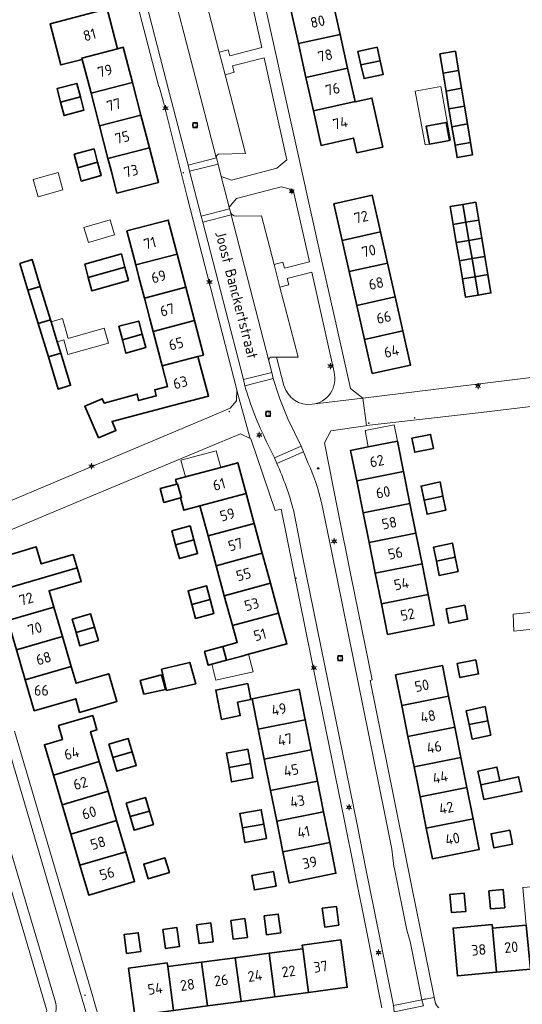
# Model space of a CAD drawing. Header units: metres. Extents: x 140853 to 145288, y 474558 to 480269.
# Tile 272 of 428: x 143892 to 143978, y 478977 to 479144. Entities that reach past the tile are written whole.
import ezdxf
from ezdxf.enums import TextEntityAlignment as Align

# ---------------------------------------------------------------- set-up
doc = ezdxf.new("R2010")
doc.units = ezdxf.units.M
doc.header["$MEASUREMENT"] = 0
for name, color, linetype, lineweight in [('B-WE-GR-BEPLANTING_CULTUUR_HEESTERS-G', 90, 'Continuous', 18), ('B-WE-KL-ET_LS_OV_LICHTMAST-S', 190, 'Continuous', 18), ('B-WE-KL-WATER_BRANDLEIDING_PUT-S', 150, 'Continuous', 18), ('B-WE-OG-BEBOUWING-G', 7, 'Continuous', 35), ('B-WE-OG-BEBOUWING_BIJGEBOUW-G', 7, 'Continuous', 18), ('B-WE-OG-BEBOUWING_HUISNUMMER-T18', 10, 'Continuous', 18), ('B-WE-OG-BEBOUWING_LUIFEL-G', 7, 'Continuous', 18), ('B-WE-OG-BEBOUWING_STRAATNAAM-T18', 10, 'Continuous', 18), ('B-WE-OG-TERREIN_ERF-G', 7, 'Continuous', 18), ('B-WE-RI-GWA_RIOOLPUT-S', 30, 'Continuous', 18), ('B-WE-VH-VERHARDING_BETONSTRAATSTEEN-G', 252, 'Continuous', 18), ('B-WE-VH-VERHARDING_STRAATBAKSTEEN-G', 252, 'Continuous', 18), ('X-XX-XX-ALGEMEEN-S', 7, 'Continuous', 18)]:
    doc.layers.add(name, color=color, linetype=linetype, lineweight=lineweight)
doc.styles.add('NLCS-ISO', font='txt')

# ---------------------------------------------------------------- blocks, each defined once
blk = doc.blocks.new('SIE-WEG_AFVALBAK_TYPE_01')
for radius in [0.25, 0.156]:
    blk.add_circle((0, 0), radius)
blk = doc.blocks.new('B-SIE-WEG_LICHTMAST-SO')
at = {"ltscale": 0.1}
for p, q in [((-1.1, 0.63), (-2.19, 1.27)), ((0, 1.27), (0, 2.53)), ((1.1, 0.63), (2.19, 1.27)), ((-1.1, -0.63), (-2.19, -1.27)), ((0, -1.27), (0, -2.53)), ((1.1, -0.63), (2.19, -1.27))]:
    blk.add_line(p, q, dxfattribs=at)
at = {"flags": 128}
for points in [[(-1.16, 0.5), (1.16, 0.5)], [(-1.16, -0.5), (1.16, -0.5)]]:
    blk.add_lwpolyline(points, dxfattribs=at)
at = {"ltscale": 0.1}
blk.add_circle((0, 0), 1.27, dxfattribs=at)
at = {"style": 'NLCS-ISO'}
blk.add_attdef('TYPE', text='', height=1.8, dxfattribs=at).set_placement((0, 2.53), align=Align.BOTTOM_CENTER)
blk = doc.blocks.new('SRI-PUT_INSPECTIE-SO')
at = {"lineweight": -3, "flags": 128}
blk.add_lwpolyline([(-2, -2), (2, -2), (2, 2), (-2, 2)], close=True, dxfattribs=at)
at = {"lineweight": -3, "ltscale": 1.5}
blk.add_circle((0, 0), 2, dxfattribs=at)
at = {"ltscale": 0.1, "style": 'NLCS-ISO'}
blk.add_text('I', height=2.5, dxfattribs=at).set_placement((0, -0.01), align=Align.MIDDLE_CENTER)
blk = doc.blocks.new('SIE-WEG_STRAATPOT_BRANDKRAAN-SO')
blk.add_ellipse((0, 0), major_axis=(-0.729, 0), ratio=0.685994)
at = {"style": 'NLCS-ISO'}
blk.add_text('BR', height=0.4, dxfattribs=at).set_placement((-0.3, -0.15))

msp = doc.modelspace()

# ---------------------------------------------------------------- linework, layer by layer
at = {"layer": 'B-WE-GR-BEPLANTING_CULTUUR_HEESTERS-G', "ltscale": 0.2, "flags": 128}
for points in [[(143926.287, 479138.515), (143927.797, 479138.92), (143928.084, 479137.867), (143933.495, 479139.279), (143930.077, 479154.584), (143927.637, 479155.819), (143918.921, 479153.576), (143917.568, 479152.459), (143917.98, 479150.852), (143917.996, 479150.792), (143917.996, 479150.792, 0.3321286), (143918.966, 479150.058), (143918.966, 479150.058), (143923.282, 479150.129), (143926.287, 479138.515)], [(143925.794, 479120.614), (143925.811, 479120.548), (143926.08, 479119.528), (143926.606, 479117.437), (143928.389, 479116.801), (143936.068, 479118.822), (143937.717, 479120.232), (143933.876, 479137.556), (143928.525, 479136.158), (143928.795, 479135.092), (143927.291, 479134.681), (143930.726, 479121.325), (143926.161, 479121.193), (143926.161, 479121.193, 0.3929272), (143925.794, 479120.614)], [(143935.579, 479102.472), (143937.083, 479102.898), (143937.373, 479101.834), (143941.584, 479102.927), (143938.844, 479115.167), (143936.789, 479115.648), (143929.194, 479113.651), (143927.964, 479112.187), (143928.042, 479111.925), (143928.169, 479111.43), (143928.169, 479111.43, 0.3425376), (143929.158, 479110.673), (143929.158, 479110.673), (143933.451, 479110.759), (143935.579, 479102.472)], [(143945.751, 479084.248), (143941.956, 479101.205), (143937.819, 479100.113), (143938.087, 479099.062), (143936.563, 479098.663), (143939.638, 479086.793), (143935.999, 479086.755), (143937.26, 479081.934), (143937.26, 479081.934, 0.3702149), (143942.037, 479078.769), (143942.037, 479078.769, 0.453299), (143945.751, 479084.248)]]:
    msp.add_lwpolyline(points, format="xyb", close=True, dxfattribs=at)
at = {"layer": 'B-WE-OG-BEBOUWING-G', "ltscale": 0.2, "flags": 128}
for points in [[(143939.696, 479139.941), (143946.753, 479141.516), (143945.469, 479147.269), (143938.412, 479145.694), (143939.696, 479139.941)], [(143903.044, 479137.259), (143902.986, 479137.491), (143909.062, 479139.07), (143907.318, 479145.82), (143897.646, 479143.321), (143899.452, 479136.331), (143903.044, 479137.259)], [(143946.753, 479141.516), (143939.696, 479139.941), (143940.979, 479134.189), (143948.036, 479135.764), (143946.753, 479141.516)], [(143911.58, 479133.354), (143910.03, 479139.322), (143909.062, 479139.07), (143902.986, 479137.491), (143903.044, 479137.259), (143904.003, 479133.685), (143904.563, 479131.531), (143911.58, 479133.354)], [(143950.269, 479136.326), (143953.555, 479137.035), (143953.042, 479139.339), (143949.761, 479138.608), (143950.269, 479136.326)], [(143966.843, 479135.398), (143966.301, 479138.658), (143963.677, 479138.189), (143964.216, 479134.934), (143966.843, 479135.398)], [(143948.036, 479135.764), (143940.979, 479134.189), (143942.24, 479128.539), (143949.297, 479130.114), (143948.036, 479135.764)], [(143953.555, 479137.035), (143950.269, 479136.326), (143950.839, 479134.021), (143954.068, 479134.731), (143953.555, 479137.035)], [(143966.843, 479135.398), (143964.216, 479134.934), (143964.718, 479131.906), (143967.346, 479132.37), (143966.843, 479135.398)], [(143899.406, 479130.005), (143902.755, 479130.94), (143902.158, 479133.198), (143898.807, 479132.312), (143899.406, 479130.005)], [(143904.563, 479131.531), (143906, 479126), (143913.017, 479127.823), (143911.58, 479133.354), (143904.563, 479131.531)], [(143967.346, 479132.37), (143964.718, 479131.906), (143965.218, 479128.887), (143967.848, 479129.351), (143967.346, 479132.37)], [(143902.755, 479130.94), (143899.406, 479130.005), (143899.994, 479127.743), (143903.353, 479128.682), (143902.755, 479130.94)], [(143949.297, 479130.114), (143942.24, 479128.539), (143943.547, 479122.684), (143949.062, 479123.915), (143949.613, 479121.425), (143954.006, 479122.396), (143952.171, 479130.701), (143949.307, 479130.069), (143949.297, 479130.114)], [(143965.72, 479125.858), (143968.351, 479126.323), (143967.848, 479129.351), (143965.218, 479128.887), (143965.72, 479125.858)], [(143914.454, 479122.291), (143913.017, 479127.823), (143906, 479126), (143907.438, 479120.468), (143914.454, 479122.291)], [(143961.892, 479122.904), (143965.324, 479123.54), (143964.762, 479126.572), (143961.33, 479125.936), (143961.892, 479122.904)], [(143968.351, 479126.323), (143965.72, 479125.858), (143966.243, 479122.704), (143968.873, 479123.18), (143968.351, 479126.323)], [(143907.438, 479120.468), (143908.014, 479118.25), (143908.963, 479114.596), (143915.98, 479116.419), (143914.454, 479122.291), (143907.438, 479120.468)], [(143968.873, 479123.18), (143966.243, 479122.704), (143966.587, 479120.625), (143969.221, 479121.088), (143968.873, 479123.18)], [(143905.673, 479119.822), (143905.076, 479122.081), (143901.725, 479121.194), (143902.325, 479118.887), (143905.673, 479119.822)], [(143905.673, 479119.822), (143902.325, 479118.887), (143902.913, 479116.625), (143906.271, 479117.564), (143905.673, 479119.822)], [(143953.602, 479108.013), (143952.193, 479114.24), (143945.726, 479112.781), (143947.131, 479106.553), (143953.602, 479108.013)], [(143968.078, 479109.636), (143967.562, 479112.664), (143965.422, 479112.3), (143965.938, 479109.272), (143968.078, 479109.636)], [(143970.256, 479110.007), (143969.75, 479113.037), (143967.562, 479112.664), (143968.078, 479109.636), (143970.256, 479110.007)], [(143919.159, 479104.247), (143917.659, 479110.016), (143910.648, 479108.171), (143912.142, 479102.423), (143919.159, 479104.247)], [(143968.078, 479109.636), (143965.938, 479109.272), (143966.461, 479106.196), (143968.601, 479106.56), (143968.078, 479109.636)], [(143970.256, 479110.007), (143968.078, 479109.636), (143968.601, 479106.56), (143970.77, 479106.93), (143970.256, 479110.007)], [(143947.131, 479106.553), (143948.324, 479101.269), (143954.798, 479102.73), (143953.602, 479108.013), (143947.131, 479106.553)], [(143969.126, 479103.474), (143968.601, 479106.56), (143966.461, 479106.196), (143966.987, 479103.11), (143969.126, 479103.474)], [(143968.601, 479106.56), (143969.126, 479103.474), (143971.285, 479103.842), (143970.77, 479106.93), (143968.601, 479106.56)], [(143910.305, 479102.03), (143909.708, 479104.288), (143903.514, 479102.559), (143904.102, 479100.296), (143910.305, 479102.03)], [(143920.62, 479098.624), (143919.159, 479104.247), (143912.142, 479102.423), (143912.68, 479100.355), (143913.604, 479096.8), (143920.62, 479098.624)], [(143895.967, 479098.77), (143894.575, 479103.318), (143892.506, 479102.626), (143893.879, 479098.141), (143895.967, 479098.77)], [(143956.101, 479096.975), (143954.798, 479102.73), (143948.324, 479101.269), (143949.622, 479095.513), (143956.101, 479096.975)], [(143967.51, 479100.035), (143969.65, 479100.399), (143969.126, 479103.474), (143966.987, 479103.11), (143967.51, 479100.035)], [(143971.285, 479103.842), (143969.126, 479103.474), (143969.65, 479100.399), (143971.799, 479100.765), (143971.285, 479103.842)], [(143910.305, 479102.03), (143904.102, 479100.296), (143904.69, 479098.034), (143910.903, 479099.772), (143910.305, 479102.03)], [(143971.799, 479100.765), (143969.65, 479100.399), (143970.178, 479097.294), (143972.318, 479097.658), (143971.799, 479100.765)], [(143969.65, 479100.399), (143967.51, 479100.035), (143968.039, 479096.93), (143970.178, 479097.294), (143969.65, 479100.399)], [(143893.879, 479098.141), (143895.607, 479092.495), (143897.695, 479093.126), (143895.967, 479098.77), (143893.879, 479098.141)], [(143913.604, 479096.8), (143914.528, 479093.244), (143915.075, 479091.141), (143922.091, 479092.965), (143920.62, 479098.624), (143913.604, 479096.8)], [(143957.404, 479091.22), (143956.101, 479096.975), (143949.622, 479095.513), (143950.921, 479089.757), (143957.404, 479091.22)], [(143898.842, 479089.377), (143897.805, 479092.767), (143897.695, 479093.126), (143895.607, 479092.495), (143897.351, 479086.798), (143899.436, 479087.436), (143898.842, 479089.377)], [(143913.246, 479090.641), (143912.648, 479092.899), (143909.298, 479092.013), (143909.897, 479089.706), (143913.246, 479090.641)], [(143922.641, 479086.879), (143923.608, 479087.13), (143922.091, 479092.965), (143915.075, 479091.141), (143916.591, 479085.306), (143922.641, 479086.879)], [(143913.246, 479090.641), (143909.897, 479089.706), (143910.485, 479087.444), (143913.843, 479088.383), (143913.246, 479090.641)], [(143950.921, 479089.757), (143952.22, 479084.002), (143958.72, 479085.409), (143957.404, 479091.22), (143950.921, 479089.757)], [(143897.351, 479086.798), (143899.017, 479081.355), (143901.103, 479081.994), (143899.436, 479087.436), (143897.351, 479086.798)], [(143916.591, 479085.306), (143917.506, 479081.788), (143915.358, 479081.229), (143915.624, 479080.204), (143912.595, 479079.416), (143912.386, 479080.513), (143906.779, 479078.977), (143906.465, 479079.712), (143903.54, 479078.463), (143905.831, 479073.102), (143908.77, 479074.348), (143908.136, 479075.867), (143918.377, 479078.541), (143924.473, 479080.173), (143922.641, 479086.879), (143916.591, 479085.306)], [(143951.553, 479071.557), (143948.553, 479070.956), (143949.589, 479065.78), (143957.522, 479067.368), (143956.486, 479072.544), (143951.553, 479071.557)], [(143962.582, 479071.285), (143962.105, 479073.668), (143958.938, 479073.035), (143959.414, 479070.652), (143962.582, 479071.285)], [(143930.834, 479063.644), (143929.42, 479068.855), (143926.544, 479068.074), (143920.561, 479066.45), (143918.901, 479066), (143919.108, 479065.237), (143919.233, 479065.271), (143919.87, 479062.926), (143919.744, 479062.892), (143920.315, 479060.788), (143923.026, 479061.524), (143930.834, 479063.644)], [(143950.673, 479060.362), (143958.606, 479061.949), (143957.522, 479067.368), (143949.589, 479065.78), (143950.673, 479060.362)], [(143961.005, 479062.509), (143964.198, 479063.204), (143963.717, 479065.611), (143960.499, 479064.893), (143961.005, 479062.509)], [(143919.108, 479065.237), (143916.289, 479064.472), (143916.926, 479062.127), (143919.744, 479062.892), (143919.87, 479062.926), (143919.233, 479065.271), (143919.108, 479065.237)], [(143923.026, 479061.524), (143924.401, 479056.45), (143932.212, 479058.57), (143930.834, 479063.644), (143923.026, 479061.524)], [(143964.198, 479063.204), (143961.005, 479062.509), (143961.51, 479060.125), (143964.68, 479060.797), (143964.198, 479063.204)], [(143958.606, 479061.949), (143950.673, 479060.362), (143951.679, 479055.335), (143959.612, 479056.922), (143958.606, 479061.949)], [(143921.989, 479055.795), (143921.353, 479058.14), (143918.265, 479057.302), (143918.9, 479054.957), (143921.989, 479055.795)], [(143925.777, 479051.375), (143933.589, 479053.496), (143932.212, 479058.57), (143924.401, 479056.45), (143925.777, 479051.375)], [(143921.989, 479055.795), (143918.9, 479054.957), (143919.536, 479052.611), (143922.625, 479053.45), (143921.989, 479055.795)], [(143951.679, 479055.335), (143952.72, 479050.134), (143960.652, 479051.721), (143959.612, 479056.922), (143951.679, 479055.335)], [(143902.224, 479051.027), (143901.563, 479053.291), (143896.128, 479051.704), (143895.29, 479054.573), (143887.505, 479052.3), (143889.003, 479047.168), (143902.224, 479051.027)], [(143963.079, 479052.139), (143966.273, 479052.834), (143965.792, 479055.241), (143962.573, 479054.523), (143963.079, 479052.139)], [(143927.152, 479046.301), (143934.966, 479048.422), (143933.589, 479053.496), (143925.777, 479051.375), (143927.152, 479046.301)], [(143966.273, 479052.834), (143963.079, 479052.139), (143963.585, 479049.754), (143966.755, 479050.427), (143966.273, 479052.834)], [(143890.478, 479042.115), (143898.263, 479044.388), (143897.457, 479047.151), (143902.892, 479048.738), (143902.224, 479051.027), (143889.003, 479047.168), (143890.478, 479042.115)], [(143953.761, 479044.932), (143961.693, 479046.519), (143960.652, 479051.721), (143952.72, 479050.134), (143953.761, 479044.932)], [(143924.74, 479045.646), (143924.104, 479047.992), (143921.016, 479047.153), (143921.652, 479044.808), (143924.74, 479045.646)], [(143934.966, 479048.422), (143927.152, 479046.301), (143928.528, 479041.227), (143936.343, 479043.348), (143934.966, 479048.422)], [(143924.74, 479045.646), (143921.652, 479044.808), (143922.287, 479042.463), (143925.376, 479043.301), (143924.74, 479045.646)], [(143953.761, 479044.932), (143954.802, 479039.731), (143962.734, 479041.318), (143961.693, 479046.519), (143953.761, 479044.932)], [(143898.263, 479044.388), (143890.478, 479042.115), (143891.94, 479037.106), (143899.725, 479039.379), (143898.263, 479044.388)], [(143967.902, 479044.691), (143964.735, 479044.058), (143965.212, 479041.675), (143968.379, 479042.309), (143967.902, 479044.691)], [(143902.029, 479040.051), (143905.162, 479040.966), (143904.498, 479043.222), (143901.372, 479042.302), (143902.029, 479040.051)], [(143936.343, 479043.348), (143928.528, 479041.227), (143929.305, 479038.361), (143926.892, 479037.707), (143927.527, 479035.362), (143929.941, 479036.016), (143931.247, 479036.371), (143937.757, 479038.138), (143936.343, 479043.348)], [(143905.162, 479040.966), (143902.029, 479040.051), (143902.69, 479037.786), (143905.827, 479038.71), (143905.162, 479040.966)], [(143901.213, 479034.284), (143899.725, 479039.379), (143891.94, 479037.106), (143893.428, 479032.011), (143901.213, 479034.284)], [(143927.527, 479035.362), (143926.892, 479037.707), (143923.803, 479036.87), (143924.439, 479034.525), (143925.008, 479034.679), (143927.527, 479035.362)], [(143969.756, 479035.425), (143966.589, 479034.792), (143967.066, 479032.409), (143970.233, 479033.042), (143969.756, 479035.425)], [(143901.213, 479034.284), (143893.428, 479032.011), (143894.954, 479026.783), (143901.962, 479028.829), (143902.634, 479026.525), (143908.941, 479028.366), (143907.567, 479033.073), (143902.037, 479031.459), (143901.213, 479034.284)], [(143917.339, 479030.246), (143922.297, 479031.367), (143921.278, 479034.988), (143916.531, 479033.822), (143917.339, 479030.246)], [(143965.163, 479029.263), (143964.123, 479034.465), (143956.18, 479032.878), (143957.22, 479027.676), (143965.163, 479029.263)], [(143917.172, 479030.378), (143916.501, 479032.874), (143912.901, 479031.911), (143913.517, 479029.622), (143917.172, 479030.378)], [(143931.659, 479028.702), (143931.12, 479031.389), (143925.698, 479030.301), (143926.696, 479025.33), (143929.853, 479025.963), (143929.395, 479028.248), (143931.659, 479028.702)], [(143940.851, 479025.238), (143939.807, 479030.439), (143931.855, 479028.844), (143932.9, 479023.643), (143940.851, 479025.238)], [(143957.22, 479027.676), (143958.268, 479022.434), (143966.21, 479024.022), (143965.163, 479029.263), (143957.22, 479027.676)], [(143968.616, 479024.463), (143971.826, 479025.082), (143971.344, 479027.489), (143968.126, 479026.771), (143968.616, 479024.463)], [(143905.96, 479018.173), (143904.478, 479023.222), (143905.563, 479023.54), (143904.847, 479025.977), (143899.069, 479024.266), (143899.72, 479021.929), (143896.678, 479021.036), (143898.188, 479015.891), (143905.96, 479018.173)], [(143933.922, 479018.558), (143941.871, 479020.153), (143940.851, 479025.238), (143932.9, 479023.643), (143933.922, 479018.558)], [(143967.244, 479018.85), (143966.21, 479024.022), (143958.268, 479022.434), (143959.301, 479017.263), (143967.244, 479018.85)], [(143971.826, 479025.082), (143968.616, 479024.463), (143969.138, 479022.002), (143972.307, 479022.675), (143971.826, 479025.082)], [(143908.263, 479018.849), (143911.527, 479019.808), (143910.842, 479022.089), (143907.598, 479021.115), (143908.263, 479018.849)], [(143908.263, 479018.849), (143908.94, 479016.543), (143912.212, 479017.526), (143911.527, 479019.808), (143908.263, 479018.849)], [(143931.576, 479017.831), (143931.149, 479020.262), (143927.519, 479019.624), (143927.949, 479017.177), (143931.576, 479017.831)], [(143933.922, 479018.558), (143934.991, 479013.242), (143942.938, 479014.836), (143941.871, 479020.153), (143933.922, 479018.558)], [(143968.258, 479013.777), (143967.244, 479018.85), (143959.301, 479017.263), (143960.315, 479012.189), (143968.258, 479013.777)], [(143898.188, 479015.891), (143899.669, 479010.847), (143907.441, 479013.129), (143905.96, 479018.173), (143898.188, 479015.891)], [(143927.949, 479017.177), (143928.379, 479014.73), (143932.003, 479015.401), (143931.576, 479017.831), (143927.949, 479017.177)], [(143970.604, 479014.245), (143973.81, 479014.886), (143973.337, 479017.247), (143970.119, 479016.529), (143970.604, 479014.245)], [(143970.604, 479014.245), (143971.131, 479011.76), (143977.573, 479013.127), (143977.023, 479015.587), (143973.81, 479014.886), (143970.604, 479014.245)], [(143943.982, 479009.635), (143942.938, 479014.836), (143934.991, 479013.242), (143936.036, 479008.042), (143943.982, 479009.635)], [(143960.315, 479012.189), (143961.373, 479006.897), (143969.316, 479008.484), (143968.258, 479013.777), (143960.315, 479012.189)], [(143901.128, 479005.877), (143908.9, 479008.159), (143907.441, 479013.129), (143899.669, 479010.847), (143901.128, 479005.877)], [(143914.456, 479009.79), (143913.772, 479012.066), (143910.54, 479011.095), (143911.203, 479008.835), (143914.456, 479009.79)], [(143911.203, 479008.835), (143911.879, 479006.535), (143915.139, 479007.514), (143914.456, 479009.79), (143911.203, 479008.835)], [(143933.848, 479007.576), (143933.42, 479010.007), (143929.79, 479009.368), (143930.221, 479006.921), (143933.848, 479007.576)], [(143943.982, 479009.635), (143936.036, 479008.042), (143937.081, 479002.841), (143945.025, 479004.434), (143943.982, 479009.635)], [(143901.128, 479005.877), (143902.681, 479000.59), (143910.453, 479002.872), (143908.9, 479008.159), (143901.128, 479005.877)], [(143930.221, 479006.921), (143930.651, 479004.474), (143934.275, 479005.145), (143933.848, 479007.576), (143930.221, 479006.921)], [(143969.316, 479008.484), (143961.373, 479006.897), (143962.413, 479001.695), (143970.356, 479003.282), (143969.316, 479008.484)], [(143975.532, 479006.56), (143972.364, 479005.926), (143972.841, 479003.543), (143976.008, 479004.177), (143975.532, 479006.56)], [(143937.081, 479002.841), (143938.129, 478997.627), (143946.071, 478999.221), (143945.025, 479004.434), (143937.081, 479002.841)], [(143902.681, 479000.59), (143904.166, 478995.531), (143911.938, 478997.813), (143910.453, 479002.872), (143902.681, 479000.59)], [(143917.095, 479001.86), (143913.507, 479000.797), (143914.268, 478998.306), (143917.835, 478999.363), (143917.095, 479001.86)], [(143935.477, 478999.536), (143931.818, 478998.868), (143932.253, 478996.395), (143935.928, 478997.066), (143935.477, 478999.536)], [(143968.081, 478992.756), (143967.797, 478995.853), (143965.387, 478995.632), (143965.669, 478992.556), (143968.081, 478992.756)], [(143974.384, 478996.471), (143971.974, 478996.25), (143972.256, 478993.173), (143974.668, 478993.374), (143974.384, 478996.471)], [(143933.895, 478991.983), (143934.322, 478988.791), (143936.721, 478989.112), (143936.294, 478992.303), (143933.895, 478991.983)], [(143946.576, 478990.414), (143946.15, 478993.606), (143943.751, 478993.285), (143944.178, 478990.094), (143946.576, 478990.414)], [(143922.447, 478990.486), (143922.874, 478987.294), (143925.273, 478987.615), (143924.846, 478990.806), (143922.447, 478990.486)], [(143928.241, 478991.229), (143928.668, 478988.037), (143931.067, 478988.358), (143930.64, 478991.549), (143928.241, 478991.229)], [(143972.57, 478989.893), (143972.512, 478990.53), (143965.911, 478989.927), (143966.651, 478981.829), (143973.268, 478982.449), (143972.57, 478989.893)], [(143972.57, 478989.893), (143973.268, 478982.449), (143979.007, 478982.988), (143978.308, 478990.437), (143972.57, 478989.893)], [(143910.593, 478985.634), (143912.992, 478985.955), (143912.565, 478989.146), (143910.166, 478988.826), (143910.593, 478985.634)], [(143916.73, 478989.685), (143917.157, 478986.493), (143919.556, 478986.814), (143919.129, 478990.005), (143916.73, 478989.685)], [(143941.42, 478979.021), (143947.982, 478979.898), (143946.908, 478987.936), (143940.346, 478987.059), (143940.429, 478986.435), (143941.42, 478979.021)], [(143935.73, 478978.26), (143934.738, 478985.677), (143929.016, 478984.914), (143930.008, 478977.495), (143935.73, 478978.26)], [(143934.738, 478985.677), (143935.73, 478978.26), (143941.42, 478979.021), (143940.429, 478986.435), (143934.738, 478985.677)], [(143918.564, 478975.965), (143917.572, 478983.389), (143917.487, 478984.023), (143910.926, 478983.146), (143912.003, 478975.088), (143918.564, 478975.965)], [(143918.564, 478975.965), (143924.286, 478976.73), (143923.294, 478984.152), (143917.572, 478983.389), (143918.564, 478975.965)], [(143930.008, 478977.495), (143929.016, 478984.914), (143923.294, 478984.152), (143924.286, 478976.73), (143930.008, 478977.495)]]:
    msp.add_lwpolyline(points, close=True, dxfattribs=at)
at = {"layer": 'B-WE-OG-BEBOUWING_BIJGEBOUW-G', "ltscale": 0.2, "flags": 128}
for points in [[(143898.988, 479118.071), (143894.768, 479116.889), (143895.581, 479113.969), (143899.805, 479115.152), (143898.988, 479118.071)], [(143907.778, 479110.07), (143903.354, 479108.757), (143904.107, 479106.22), (143908.539, 479107.504), (143907.778, 479110.07)], [(143897.805, 479092.767), (143898.842, 479089.377), (143899.93, 479089.705), (143900.652, 479087.212), (143907.513, 479089.162), (143906.802, 479091.663), (143900.674, 479089.922), (143899.711, 479093.351), (143897.805, 479092.767)], [(143980.635, 479043.635), (143976.077, 479043.152), (143976.217, 479040.294), (143980.936, 479040.794), (143980.635, 479043.635)]]:
    msp.add_lwpolyline(points, close=True, dxfattribs=at)
at = {"layer": 'B-WE-OG-BEBOUWING_LUIFEL-G', "ltscale": 0.2, "flags": 128}
for points in [[(143965.504, 479123.573), (143963.811, 479132.67), (143959.466, 479131.861), (143961.158, 479122.766), (143961.892, 479122.904), (143961.33, 479125.936), (143964.762, 479126.572), (143965.324, 479123.54), (143965.504, 479123.573)], [(143956.486, 479072.544), (143955.937, 479075.29), (143951.004, 479074.302), (143951.553, 479071.557), (143956.486, 479072.544)], [(143920.561, 479066.45), (143926.544, 479068.074), (143925.777, 479070.902), (143919.793, 479069.278), (143920.561, 479066.45)], [(143931.247, 479036.371), (143929.941, 479036.016), (143927.527, 479035.362), (143925.008, 479034.679), (143925.731, 479032.01), (143932.054, 479033.399), (143931.247, 479036.371)]]:
    msp.add_lwpolyline(points, close=True, dxfattribs=at)
at = {"layer": 'B-WE-OG-TERREIN_ERF-G', "ltscale": 0.2, "flags": 128}
for points in [[(143939.696, 479139.941), (143938.412, 479145.694), (143937.128, 479151.446), (143938.104, 479151.664), (143936.578, 479158.473), (143947.882, 479160.985), (143948.364, 479158.818), (143945.289, 479158.135), (143945.339, 479157.91), (143943.201, 479157.435), (143944.193, 479152.988), (143945.469, 479147.269), (143946.753, 479141.516), (143948.036, 479135.764), (143949.297, 479130.114), (143949.307, 479130.069), (143952.171, 479130.701), (143954.006, 479122.396), (143949.613, 479121.425), (143949.062, 479123.915), (143943.547, 479122.684), (143942.24, 479128.539), (143940.979, 479134.189), (143939.696, 479139.941)], [(143909.062, 479139.07), (143910.03, 479139.322), (143911.58, 479133.354), (143913.017, 479127.823), (143914.454, 479122.291), (143915.98, 479116.419), (143908.963, 479114.596), (143908.014, 479118.25), (143907.438, 479120.468), (143906, 479126), (143904.563, 479131.531), (143904.003, 479133.685), (143903.044, 479137.259), (143899.452, 479136.331), (143897.646, 479143.321), (143907.318, 479145.82), (143909.062, 479139.07)], [(143953.555, 479137.035), (143954.068, 479134.731), (143950.839, 479134.021), (143950.269, 479136.326), (143949.761, 479138.608), (143953.042, 479139.339), (143953.555, 479137.035)], [(143964.718, 479131.906), (143964.216, 479134.934), (143963.677, 479138.189), (143966.301, 479138.658), (143966.843, 479135.398), (143967.346, 479132.37), (143967.848, 479129.351), (143968.351, 479126.323), (143968.873, 479123.18), (143969.221, 479121.088), (143966.587, 479120.625), (143966.243, 479122.704), (143965.72, 479125.858), (143965.218, 479128.887), (143964.718, 479131.906)], [(143902.755, 479130.94), (143903.353, 479128.682), (143899.994, 479127.743), (143899.406, 479130.005), (143898.807, 479132.312), (143902.158, 479133.198), (143902.755, 479130.94)], [(143965.324, 479123.54), (143961.892, 479122.904), (143961.33, 479125.936), (143964.762, 479126.572), (143965.324, 479123.54)], [(143902.325, 479118.887), (143901.725, 479121.194), (143905.076, 479122.081), (143905.673, 479119.822), (143906.271, 479117.564), (143902.913, 479116.625), (143902.325, 479118.887)], [(143954.798, 479102.73), (143956.101, 479096.975), (143957.404, 479091.22), (143958.72, 479085.409), (143952.22, 479084.002), (143950.921, 479089.757), (143949.622, 479095.513), (143948.324, 479101.269), (143947.131, 479106.553), (143945.726, 479112.781), (143952.193, 479114.24), (143953.602, 479108.013), (143954.798, 479102.73)], [(143967.562, 479112.664), (143969.75, 479113.037), (143970.256, 479110.007), (143970.77, 479106.93), (143971.285, 479103.842), (143971.799, 479100.765), (143972.318, 479097.658), (143970.178, 479097.294), (143968.039, 479096.93), (143967.51, 479100.035), (143966.987, 479103.11), (143966.461, 479106.196), (143965.938, 479109.272), (143965.422, 479112.3), (143967.562, 479112.664)], [(143922.091, 479092.965), (143923.608, 479087.13), (143922.641, 479086.879), (143924.473, 479080.173), (143918.377, 479078.541), (143908.136, 479075.867), (143908.77, 479074.348), (143905.831, 479073.102), (143903.54, 479078.463), (143906.465, 479079.712), (143906.779, 479078.977), (143912.386, 479080.513), (143912.595, 479079.416), (143915.624, 479080.204), (143915.358, 479081.229), (143917.506, 479081.788), (143916.591, 479085.306), (143915.075, 479091.141), (143914.528, 479093.244), (143913.604, 479096.8), (143912.68, 479100.355), (143912.142, 479102.423), (143910.648, 479108.171), (143917.659, 479110.016), (143919.159, 479104.247), (143920.62, 479098.624), (143922.091, 479092.965)], [(143910.305, 479102.03), (143910.903, 479099.772), (143904.69, 479098.034), (143904.102, 479100.296), (143903.514, 479102.559), (143909.708, 479104.288), (143910.305, 479102.03)], [(143897.805, 479092.767), (143898.842, 479089.377), (143899.436, 479087.436), (143901.103, 479081.994), (143899.017, 479081.355), (143897.351, 479086.798), (143895.607, 479092.495), (143893.879, 479098.141), (143892.506, 479102.626), (143894.575, 479103.318), (143895.967, 479098.77), (143897.695, 479093.126), (143897.805, 479092.767)], [(143909.897, 479089.706), (143909.298, 479092.013), (143912.648, 479092.899), (143913.246, 479090.641), (143913.843, 479088.383), (143910.485, 479087.444), (143909.897, 479089.706)], [(143951.679, 479055.335), (143950.673, 479060.362), (143949.589, 479065.78), (143948.553, 479070.956), (143951.553, 479071.557), (143956.486, 479072.544), (143957.522, 479067.368), (143958.606, 479061.949), (143959.612, 479056.922), (143960.652, 479051.721), (143961.693, 479046.519), (143962.734, 479041.318), (143954.802, 479039.731), (143953.761, 479044.932), (143952.72, 479050.134), (143951.679, 479055.335)], [(143962.582, 479071.285), (143959.414, 479070.652), (143958.938, 479073.035), (143962.105, 479073.668), (143962.582, 479071.285)], [(143919.744, 479062.892), (143916.926, 479062.127), (143916.289, 479064.472), (143919.108, 479065.237), (143918.901, 479066), (143920.561, 479066.45), (143926.544, 479068.074), (143929.42, 479068.855), (143930.834, 479063.644), (143932.212, 479058.57), (143933.589, 479053.496), (143934.966, 479048.422), (143936.343, 479043.348), (143937.757, 479038.138), (143931.247, 479036.371), (143929.941, 479036.016), (143927.527, 479035.362), (143925.008, 479034.679), (143924.439, 479034.525), (143923.803, 479036.87), (143926.892, 479037.707), (143929.305, 479038.361), (143928.528, 479041.227), (143927.152, 479046.301), (143925.777, 479051.375), (143924.401, 479056.45), (143923.026, 479061.524), (143920.315, 479060.788), (143919.744, 479062.892)], [(143961.005, 479062.509), (143960.499, 479064.893), (143963.717, 479065.611), (143964.198, 479063.204), (143964.68, 479060.797), (143961.51, 479060.125), (143961.005, 479062.509)], [(143918.9, 479054.957), (143918.265, 479057.302), (143921.353, 479058.14), (143921.989, 479055.795), (143922.625, 479053.45), (143919.536, 479052.611), (143918.9, 479054.957)], [(143899.725, 479039.379), (143901.213, 479034.284), (143902.037, 479031.459), (143907.567, 479033.073), (143908.941, 479028.366), (143902.634, 479026.525), (143901.962, 479028.829), (143894.954, 479026.783), (143893.428, 479032.011), (143891.94, 479037.106), (143890.478, 479042.115), (143889.003, 479047.168), (143887.505, 479052.3), (143895.29, 479054.573), (143896.128, 479051.704), (143901.563, 479053.291), (143902.224, 479051.027), (143902.892, 479048.738), (143897.457, 479047.151), (143898.263, 479044.388), (143899.725, 479039.379)], [(143963.079, 479052.139), (143962.573, 479054.523), (143965.792, 479055.241), (143966.273, 479052.834), (143966.755, 479050.427), (143963.585, 479049.754), (143963.079, 479052.139)], [(143924.74, 479045.646), (143925.376, 479043.301), (143922.287, 479042.463), (143921.652, 479044.808), (143921.016, 479047.153), (143924.104, 479047.992), (143924.74, 479045.646)], [(143967.902, 479044.691), (143968.379, 479042.309), (143965.212, 479041.675), (143964.735, 479044.058), (143967.902, 479044.691)], [(143905.162, 479040.966), (143905.827, 479038.71), (143902.69, 479037.786), (143902.029, 479040.051), (143901.372, 479042.302), (143904.498, 479043.222), (143905.162, 479040.966)], [(143969.756, 479035.425), (143970.233, 479033.042), (143967.066, 479032.409), (143966.589, 479034.792), (143969.756, 479035.425)], [(143922.297, 479031.367), (143917.339, 479030.246), (143916.531, 479033.822), (143921.278, 479034.988), (143922.297, 479031.367)], [(143966.21, 479024.022), (143967.244, 479018.85), (143968.258, 479013.777), (143969.316, 479008.484), (143970.356, 479003.282), (143962.413, 479001.695), (143961.373, 479006.897), (143960.315, 479012.189), (143959.301, 479017.263), (143958.268, 479022.434), (143957.22, 479027.676), (143956.18, 479032.878), (143964.123, 479034.465), (143965.163, 479029.263), (143966.21, 479024.022)], [(143916.501, 479032.874), (143917.172, 479030.378), (143913.517, 479029.622), (143912.901, 479031.911), (143916.501, 479032.874)], [(143931.659, 479028.702), (143929.395, 479028.248), (143929.853, 479025.963), (143926.696, 479025.33), (143925.698, 479030.301), (143931.12, 479031.389), (143931.659, 479028.702)], [(143934.991, 479013.242), (143933.922, 479018.558), (143932.9, 479023.643), (143931.855, 479028.844), (143939.807, 479030.439), (143940.851, 479025.238), (143941.871, 479020.153), (143942.938, 479014.836), (143943.982, 479009.635), (143945.025, 479004.434), (143946.071, 478999.221), (143938.129, 478997.627), (143937.081, 479002.841), (143936.036, 479008.042), (143934.991, 479013.242)], [(143968.616, 479024.463), (143968.126, 479026.771), (143971.344, 479027.489), (143971.826, 479025.082), (143972.307, 479022.675), (143969.138, 479022.002), (143968.616, 479024.463)], [(143902.681, 479000.59), (143901.128, 479005.877), (143899.669, 479010.847), (143898.188, 479015.891), (143896.678, 479021.036), (143899.72, 479021.929), (143899.069, 479024.266), (143904.847, 479025.977), (143905.563, 479023.54), (143904.478, 479023.222), (143905.96, 479018.173), (143907.441, 479013.129), (143908.9, 479008.159), (143910.453, 479002.872), (143911.938, 478997.813), (143904.166, 478995.531), (143902.681, 479000.59)], [(143911.527, 479019.808), (143912.212, 479017.526), (143908.94, 479016.543), (143908.263, 479018.849), (143907.598, 479021.115), (143910.842, 479022.089), (143911.527, 479019.808)], [(143931.576, 479017.831), (143932.003, 479015.401), (143928.379, 479014.73), (143927.949, 479017.177), (143927.519, 479019.624), (143931.149, 479020.262), (143931.576, 479017.831)], [(143973.81, 479014.886), (143977.023, 479015.587), (143977.573, 479013.127), (143971.131, 479011.76), (143970.604, 479014.245), (143970.119, 479016.529), (143973.337, 479017.247), (143973.81, 479014.886)], [(143914.456, 479009.79), (143915.139, 479007.514), (143911.879, 479006.535), (143911.203, 479008.835), (143910.54, 479011.095), (143913.772, 479012.066), (143914.456, 479009.79)], [(143930.221, 479006.921), (143929.79, 479009.368), (143933.42, 479010.007), (143933.848, 479007.576), (143934.275, 479005.145), (143930.651, 479004.474), (143930.221, 479006.921)], [(143975.532, 479006.56), (143976.008, 479004.177), (143972.841, 479003.543), (143972.364, 479005.926), (143975.532, 479006.56)], [(143917.095, 479001.86), (143917.835, 478999.363), (143914.268, 478998.306), (143913.507, 479000.797), (143917.095, 479001.86)], [(143935.477, 478999.536), (143935.928, 478997.066), (143932.253, 478996.395), (143931.818, 478998.868), (143935.477, 478999.536)], [(143984.746, 478983.526), (143979.007, 478982.988), (143973.268, 478982.449), (143966.651, 478981.829), (143965.911, 478989.927), (143972.512, 478990.53), (143972.57, 478989.893), (143978.308, 478990.437), (143977.712, 478996.793), (143979.951, 478997.005), (143980.188, 478994.478), (143983.688, 478994.81), (143984.047, 478990.981), (143987.381, 478991.297), (143986.785, 478997.653), (143989.182, 478997.88), (143989.785, 478991.525), (143995.523, 478992.069), (143995.465, 478992.697), (144002.046, 478993.314), (144002.805, 478985.219), (143996.223, 478984.602), (143990.484, 478984.064), (143984.746, 478983.526)], [(143968.081, 478992.756), (143965.669, 478992.556), (143965.387, 478995.632), (143967.797, 478995.853), (143968.081, 478992.756)], [(143974.384, 478996.471), (143974.668, 478993.374), (143972.256, 478993.173), (143971.974, 478996.25), (143974.384, 478996.471)], [(143933.895, 478991.983), (143936.294, 478992.303), (143936.721, 478989.112), (143934.322, 478988.791), (143933.895, 478991.983)], [(143946.576, 478990.414), (143944.178, 478990.094), (143943.751, 478993.285), (143946.15, 478993.606), (143946.576, 478990.414)], [(143922.447, 478990.486), (143924.846, 478990.806), (143925.273, 478987.615), (143922.874, 478987.294), (143922.447, 478990.486)], [(143928.241, 478991.229), (143930.64, 478991.549), (143931.067, 478988.358), (143928.668, 478988.037), (143928.241, 478991.229)], [(143910.593, 478985.634), (143910.166, 478988.826), (143912.565, 478989.146), (143912.992, 478985.955), (143910.593, 478985.634)], [(143916.73, 478989.685), (143919.129, 478990.005), (143919.556, 478986.814), (143917.157, 478986.493), (143916.73, 478989.685)], [(143940.429, 478986.435), (143940.346, 478987.059), (143946.908, 478987.936), (143947.982, 478979.898), (143941.42, 478979.021), (143935.73, 478978.26), (143930.008, 478977.495), (143924.286, 478976.73), (143918.564, 478975.965), (143912.003, 478975.088), (143910.926, 478983.146), (143917.487, 478984.023), (143917.572, 478983.389), (143923.294, 478984.152), (143929.016, 478984.914), (143934.738, 478985.677), (143940.429, 478986.435)]]:
    msp.add_lwpolyline(points, close=True, dxfattribs=at)
for points in [[(143853.018, 479150.694), (143856.318, 479140.098), (143866.47, 479106.98), (143874.173, 479081.954), (143879.915, 479063.127), (143880.941, 479059.592), (143881.167, 479059.621), (143881.334, 479059.642), (143881.334, 479059.642, 0.359418), (143882.929, 479059.057), (143882.929, 479059.057), (143904.977, 479068.348), (143907.422, 479069.378), (143924.688, 479076.654), (143928.127, 479078.133), (143929.199, 479079.364), (143929.286, 479081.23), (143920.836, 479113.988), (143916.822, 479130.017), (143916.136, 479132.648), (143916.031, 479132.601), (143910.967, 479152.239)], [(143994.992, 479080.349), (143970.666, 479077.406), (143951.216, 479075.158), (143951.076, 479075.142), (143945.227, 479074.288), (143944.131, 479072.23), (143946.382, 479060.743), (143948.642, 479049.483), (143952.187, 479032.014), (143951.854, 479031.947), (143955.826, 479012.367), (143958.301, 479000), (143958.923, 478996.898), (143962.577, 478978.805), (143962.712, 478978.174), (143962.712, 478978.174), (143962.868, 478977.44), (143962.868, 478977.44, 0.1567551), (143963.474, 478976.381)], [(143884.527, 478970.514), (143895.288, 478974.159), (143895.288, 478974.159, 0.1542245), (143896.806, 478975.429), (143896.806, 478975.429, 0.047008), (143897.074, 478975.944), (143897.074, 478975.944), (143889.834, 479000.487)]]:
    msp.add_lwpolyline(points, format="xyb", dxfattribs=at)
for points in [[(143934.039, 479146.607), (143943.292, 479104.787), (143946.167, 479092.083), (143948.555, 479081.442), (143950.61, 479079.786), (143994.337, 479085.202), (143995.987, 479087.051), (143996.15, 479087.233), (143993.666, 479110.057), (143991.59, 479128.225), (143989.006, 479152.025)], [(143953.842, 478976.391), (143951.079, 478990.395), (143949.429, 478998.535), (143949.132, 479000), (143947.488, 479008.107), (143942.221, 479034.112), (143941.879, 479035.807), (143936.805, 479061.004), (143935.788, 479060.776), (143931.661, 479072.937), (143931.535, 479072.996), (143929.865, 479073.774), (143924.189, 479071.378), (143904.977, 479063.345), (143882.735, 479054.046)], [(143891.598, 479023.353), (143898.562, 478999.743), (143904.847, 478978.312), (143904.847, 478978.312), (143904.977, 478977.873), (143905.731, 478975.323)]]:
    msp.add_lwpolyline(points, dxfattribs=at)
at = {"layer": 'B-WE-VH-VERHARDING_BETONSTRAATSTEEN-G', "ltscale": 0.2, "flags": 128}
for points in [[(143907.778, 479170.645), (143917.884, 479131.462), (143920.996, 479119.343), (143925.811, 479120.548), (143925.794, 479120.614), (143917.996, 479150.792), (143917.98, 479150.852), (143917.568, 479152.459), (143916.422, 479156.921), (143916.414, 479156.96), (143916.337, 479157.313), (143913.057, 479169.863), (143913.037, 479169.939), (143912.455, 479171.864), (143907.778, 479170.645)], [(143925.811, 479120.548), (143920.996, 479119.343), (143921.246, 479118.307), (143926.08, 479119.528), (143925.811, 479120.548)], [(143926.08, 479119.528), (143921.246, 479118.307), (143923.227, 479110.681), (143928.042, 479111.925), (143927.964, 479112.187), (143926.606, 479117.437), (143926.08, 479119.528)], [(143923.501, 479109.65), (143928.288, 479110.902), (143928.169, 479111.43), (143928.042, 479111.925), (143923.227, 479110.681), (143923.501, 479109.65)], [(143928.288, 479110.902), (143923.501, 479109.65), (143930.395, 479082.967), (143935.178, 479084.187), (143934.679, 479086.137), (143928.288, 479110.902)], [(143935.178, 479084.187), (143930.395, 479082.967), (143930.646, 479081.897), (143935.451, 479083.159), (143935.178, 479084.187)], [(143936.064, 479068.703), (143940.595, 479070.691), (143940.162, 479071.668), (143935.629, 479069.685), (143936.064, 479068.703)], [(143960.641, 478977.786), (143955.797, 478976.812), (143955.928, 478975.747), (143960.883, 478976.755), (143960.641, 478977.786)]]:
    msp.add_lwpolyline(points, close=True, dxfattribs=at)
for points in [[(143955.797, 478976.812), (143952.562, 478993.032), (143951.155, 479000), (143949.638, 479007.511), (143949.638, 479007.511), (143940.482, 479052.727), (143938.857, 479060.845), (143938.857, 479060.845, 0.0410723), (143936.064, 479068.703), (143936.064, 479068.703), (143935.629, 479069.685), (143934.322, 479072.43), (143934.322, 479072.43, -0.046921), (143930.646, 479081.897), (143930.646, 479081.897), (143930.395, 479082.967), (143923.501, 479109.65), (143923.227, 479110.681), (143921.246, 479118.307), (143920.996, 479119.343), (143917.884, 479131.462), (143907.778, 479170.645)], [(143930.077, 479154.584), (143933.495, 479139.279), (143928.084, 479137.867), (143927.797, 479138.92), (143926.287, 479138.515), (143927.291, 479134.681), (143928.795, 479135.092), (143928.525, 479136.158), (143933.876, 479137.556), (143937.717, 479120.232), (143936.068, 479118.822), (143928.389, 479116.801), (143926.606, 479117.437), (143927.964, 479112.187), (143929.194, 479113.651), (143936.789, 479115.648), (143938.844, 479115.167), (143941.584, 479102.927), (143937.373, 479101.834), (143937.083, 479102.898), (143935.579, 479102.472), (143936.563, 479098.663), (143938.087, 479099.062), (143937.819, 479100.113), (143941.956, 479101.205), (143945.751, 479084.248), (143945.751, 479084.248, -0.453299), (143942.037, 479078.769), (143942.037, 479078.769), (143950.61, 479079.786), (143948.555, 479081.442), (143946.167, 479092.083), (143943.292, 479104.787), (143934.039, 479146.607)], [(143889.834, 479000.487), (143897.074, 478975.944), (143897.074, 478975.944, -0.047008), (143896.806, 478975.429), (143896.806, 478975.429), (143898.354, 478974.883), (143898.354, 478974.883, 0.1486735), (143898.544, 478977.385), (143898.544, 478977.385), (143891.591, 479000.809)], [(143963.474, 478976.381, -0.1567551), (143962.868, 478977.44), (143962.868, 478977.44), (143962.712, 478978.174), (143960.641, 478977.786), (143960.883, 478976.755)]]:
    msp.add_lwpolyline(points, format="xyb", dxfattribs=at)
for points in [[(143910.967, 479152.239), (143916.031, 479132.601), (143916.136, 479132.648), (143916.822, 479130.017), (143920.836, 479113.988), (143929.286, 479081.23), (143929.398, 479080.703), (143931.535, 479072.996), (143931.661, 479072.937), (143935.788, 479060.776), (143936.805, 479061.004), (143941.879, 479035.807), (143942.221, 479034.112), (143947.488, 479008.107), (143949.132, 479000), (143949.429, 478998.535), (143951.079, 478990.395), (143953.842, 478976.391)], [(143881.991, 479049.419), (143894.959, 479005.416), (143900.644, 478986.047), (143903.985, 478974.802), (143905.731, 478975.323), (143904.977, 478977.873), (143904.847, 478978.312), (143898.562, 478999.743), (143891.598, 479023.353)]]:
    msp.add_lwpolyline(points, dxfattribs=at)
for points in [[(143927.291, 479134.681), (143926.287, 479138.515), (143923.282, 479150.129), (143918.966, 479150.058), (143918.966, 479150.058, -0.3321286), (143917.996, 479150.792), (143917.996, 479150.792), (143925.794, 479120.614), (143925.794, 479120.614, -0.3929272), (143926.161, 479121.193), (143926.161, 479121.193), (143930.726, 479121.325), (143927.291, 479134.681)], [(143935.999, 479086.755), (143939.638, 479086.793), (143936.563, 479098.663), (143935.579, 479102.472), (143933.451, 479110.759), (143929.158, 479110.673), (143929.158, 479110.673, -0.3425376), (143928.169, 479111.43), (143928.169, 479111.43), (143928.288, 479110.902), (143934.679, 479086.137), (143934.679, 479086.137, -0.4133108), (143935.045, 479086.756), (143935.045, 479086.756), (143935.999, 479086.755)], [(143943.619, 479062.116), (143945.349, 479053.656), (143954.337, 479009.262), (143955.524, 479003.308), (143955.896, 479000.35), (143955.966, 479000), (143958.059, 478989.581), (143958.661, 478987.679), (143960.641, 478977.786), (143962.712, 478978.174), (143962.577, 478978.805), (143958.923, 478996.898), (143958.301, 479000), (143955.826, 479012.367), (143951.854, 479031.947), (143952.187, 479032.014), (143948.642, 479049.483), (143946.382, 479060.743), (143944.131, 479072.23), (143945.227, 479074.288), (143951.076, 479075.142), (143951.216, 479075.158), (143950.61, 479079.786), (143942.037, 479078.769), (143942.037, 479078.769, -0.3702149), (143937.26, 479081.934), (143937.26, 479081.934), (143935.999, 479086.755), (143935.045, 479086.756), (143935.045, 479086.756, 0.4133108), (143934.679, 479086.137), (143934.679, 479086.137), (143935.178, 479084.187), (143935.451, 479083.159), (143935.451, 479083.159, 0.0330594), (143937.921, 479076.33), (143937.921, 479076.33), (143940.162, 479071.668), (143940.595, 479070.691), (143941.386, 479068.752), (143941.386, 479068.752, -0.0441261), (143943.619, 479062.116)], [(143937.921, 479076.33, -0.0330594), (143935.451, 479083.159), (143935.451, 479083.159), (143930.646, 479081.897), (143930.646, 479081.897, 0.046921), (143934.322, 479072.43), (143934.322, 479072.43), (143935.629, 479069.685), (143940.162, 479071.668), (143937.921, 479076.33)], [(143938.857, 479060.845), (143940.482, 479052.727), (143949.638, 479007.511), (143951.155, 479000), (143952.562, 478993.032), (143955.797, 478976.812), (143960.641, 478977.786), (143958.661, 478987.679), (143958.059, 478989.581), (143955.966, 479000), (143955.896, 479000.35), (143955.524, 479003.308), (143954.337, 479009.262), (143945.349, 479053.656), (143943.619, 479062.116), (143943.619, 479062.116, 0.0441261), (143941.386, 479068.752), (143941.386, 479068.752), (143940.595, 479070.691), (143936.064, 479068.703), (143936.064, 479068.703, -0.0410723), (143938.857, 479060.845)], [(143903.71, 478974.725), (143903.985, 478974.802), (143900.644, 478986.047), (143894.959, 479005.416), (143881.991, 479049.419), (143877.663, 479048.105), (143884.364, 479025.392), (143891.591, 479000.809), (143898.544, 478977.385), (143898.544, 478977.385, -0.1486735), (143898.354, 478974.883), (143898.354, 478974.883, -0.2164593), (143895.805, 478972.401), (143895.805, 478972.401), (143897.305, 478972.931), (143903.71, 478974.725)]]:
    msp.add_lwpolyline(points, format="xyb", close=True, dxfattribs=at)
at = {"layer": 'B-WE-VH-VERHARDING_STRAATBAKSTEEN-G', "ltscale": 0.2, "flags": 128}
msp.add_lwpolyline([(143996.929, 479079.089), (143996.15, 479087.233), (143995.987, 479087.051), (143994.337, 479085.202), (143950.61, 479079.786), (143951.216, 479075.158), (143970.666, 479077.406), (143994.992, 479080.349), (143996.843, 479079.145), (143996.929, 479079.089)], close=True, dxfattribs=at)
msp.add_lwpolyline([(143881.167, 479059.621), (143882.735, 479054.046), (143904.977, 479063.345), (143924.189, 479071.378), (143929.865, 479073.774), (143931.535, 479072.996), (143929.398, 479080.703), (143929.286, 479081.23), (143929.199, 479079.364), (143928.127, 479078.133), (143924.688, 479076.654), (143907.422, 479069.378), (143904.977, 479068.348), (143882.929, 479059.057), (143882.929, 479059.057, -0.359418), (143881.334, 479059.642), (143881.334, 479059.642), (143881.167, 479059.621)], format="xyb", close=True, dxfattribs=at)

# ---------------------------------------------------------------- block references
at = {"layer": 'B-WE-KL-ET_LS_OV_LICHTMAST-S', "xscale": 0.2, "yscale": 0.2, "zscale": 0.2}
for p in [(143917.19, 479128.997), (143938.565, 479114.892), (143924.641, 479099.492), (143945.146, 479085.25), (143970.141, 479081.85), (143933.079, 479073.579), (143904.63, 479068.279), (143945.778, 479055.556), (143942.336, 479034.063), (143948.279, 479010.432), (143953.291, 478985.79)]:
    msp.add_blockref('B-SIE-WEG_LICHTMAST-SO', p, dxfattribs=at)
at = {"layer": 'B-WE-KL-WATER_BRANDLEIDING_PUT-S', "xscale": 0.2, "yscale": 0.2, "zscale": 0.2}
msp.add_blockref('SIE-WEG_STRAATPOT_BRANDKRAAN-SO', (143943.057, 479067.901), dxfattribs=at)
at = {"layer": 'B-WE-RI-GWA_RIOOLPUT-S', "xscale": 0.2, "yscale": 0.2, "zscale": 0.2}
for p in [(143922.204, 479126.133), (143934.576, 479077.171), (143946.776, 479035.709)]:
    msp.add_blockref('SRI-PUT_INSPECTIE-SO', p, dxfattribs=at)
at = {"layer": 'X-XX-XX-ALGEMEEN-S', "xscale": 0.2, "yscale": 0.2, "zscale": 0.2}
for p in [(143920.206, 479118.047), (143927.999, 479077.536), (143951.63, 479075.578), (143959.407, 479076.48), (143939.264, 479049.264), (143903.552, 478978.545), (143961.174, 478977.911)]:
    msp.add_blockref('SIE-WEG_AFVALBAK_TYPE_01', p, dxfattribs=at)

# ---------------------------------------------------------------- texts
at = {"layer": 'B-WE-OG-BEBOUWING_HUISNUMMER-T18', "style": 'NLCS-ISO'}
for s, rotation, p in [('80', 12.6, (143942.958, 479143.689)), ('81', 14.5, (143904.317, 479141.445)), ('78', 12.6, (143944.241, 479137.936)), ('79', 14.5, (143906.933, 479135.332)), ('76', 12.6, (143945.513, 479132.236)), ('77', 14.5, (143908.427, 479129.582)), ('74', 12.6, (143946.797, 479126.483)), ('75', 14.5, (143909.864, 479124.051)), ('73', 14.6, (143911.346, 479118.349)), ('72', 12.7, (143950.33, 479110.547)), ('71', 14.6, (143914.538, 479106.125)), ('70', 12.7, (143951.629, 479104.792)), ('69', 14.5, (143916.018, 479100.429)), ('68', 12.7, (143952.875, 479099.272)), ('67', 14.6, (143917.484, 479094.788)), ('66', 12.7, (143954.173, 479093.516)), ('65', 14.6, (143918.978, 479089.041)), ('64', 12.7, (143955.472, 479087.76)), ('63', 15.3, (143919.698, 479082.472)), ('62', 11.3, (143952.993, 479069.154)), ('61', 15.2, (143926.267, 479065.201)), ('60', 11.3, (143954.053, 479063.855)), ('59', 15.2, (143927.663, 479060.059)), ('58', 11.3, (143955.098, 479058.633)), ('57', 15.2, (143929.04, 479054.985)), ('56', 11.3, (143956.122, 479053.519)), ('55', 15.2, (143930.417, 479049.911)), ('54', 11.3, (143957.163, 479048.318)), ('72', 16.3, (143893.58, 479045.762)), ('53', 15.2, (143931.794, 479044.837)), ('52', 11.3, (143958.204, 479043.116)), ('70', 16.3, (143895.049, 479040.731)), ('51', 15.2, (143933.19, 479039.695)), ('68', 16.3, (143896.524, 479035.68)), ('50', 11.3, (143960.622, 479031.061)), ('49', 11.4, (143936.407, 479027.051)), ('48', 11.3, (143961.666, 479025.839)), ('47', 11.4, (143937.439, 479021.909)), ('64', 16.4, (143901.271, 479019.59)), ('46', 11.3, (143962.707, 479020.632)), ('45', 11.4, (143938.483, 479016.707)), ('62', 16.4, (143902.766, 479014.496)), ('44', 11.3, (143963.73, 479015.51)), ('43', 11.4, (143939.538, 479011.448)), ('60', 16.4, (143904.236, 479009.489)), ('42', 11.3, (143964.766, 479010.327)), ('41', 11.4, (143940.582, 479006.248)), ('58', 16.4, (143905.742, 479004.361)), ('40', 11.3, (143965.815, 479005.08)), ('39', 11.4, (143941.626, 479001.041)), ('56', 16.4, (143907.261, 478999.187)), ('38', 5.2, (143970.264, 478986.242)), ('20', 5.4, (143975.764, 478986.701)), ('22', 7.6, (143938.045, 478982.605)), ('37', 7.6, (143943.48, 478983.387)), ('26', 7.6, (143926.617, 478981.077)), ('24', 7.6, (143932.339, 478981.842)), ('54', 7.6, (143915.429, 478979.647)), ('28', 7.6, (143920.895, 478980.312))]:
    msp.add_text(s, height=1.8, rotation=rotation, dxfattribs=at).set_placement(p, align=Align.MIDDLE_CENTER)
msp.add_text('66', height=1.8, dxfattribs=at).set_placement((143896.16, 479030.259), align=Align.MIDDLE_CENTER)
at = {"layer": 'B-WE-OG-BEBOUWING_STRAATNAAM-T18', "style": 'NLCS-ISO'}
msp.add_text('Joost Banckertstraat', height=1.8, rotation=284.5, dxfattribs=at).set_placement((143929.233, 479097.346), align=Align.MIDDLE_CENTER)

doc.saveas('drawing.dxf')
